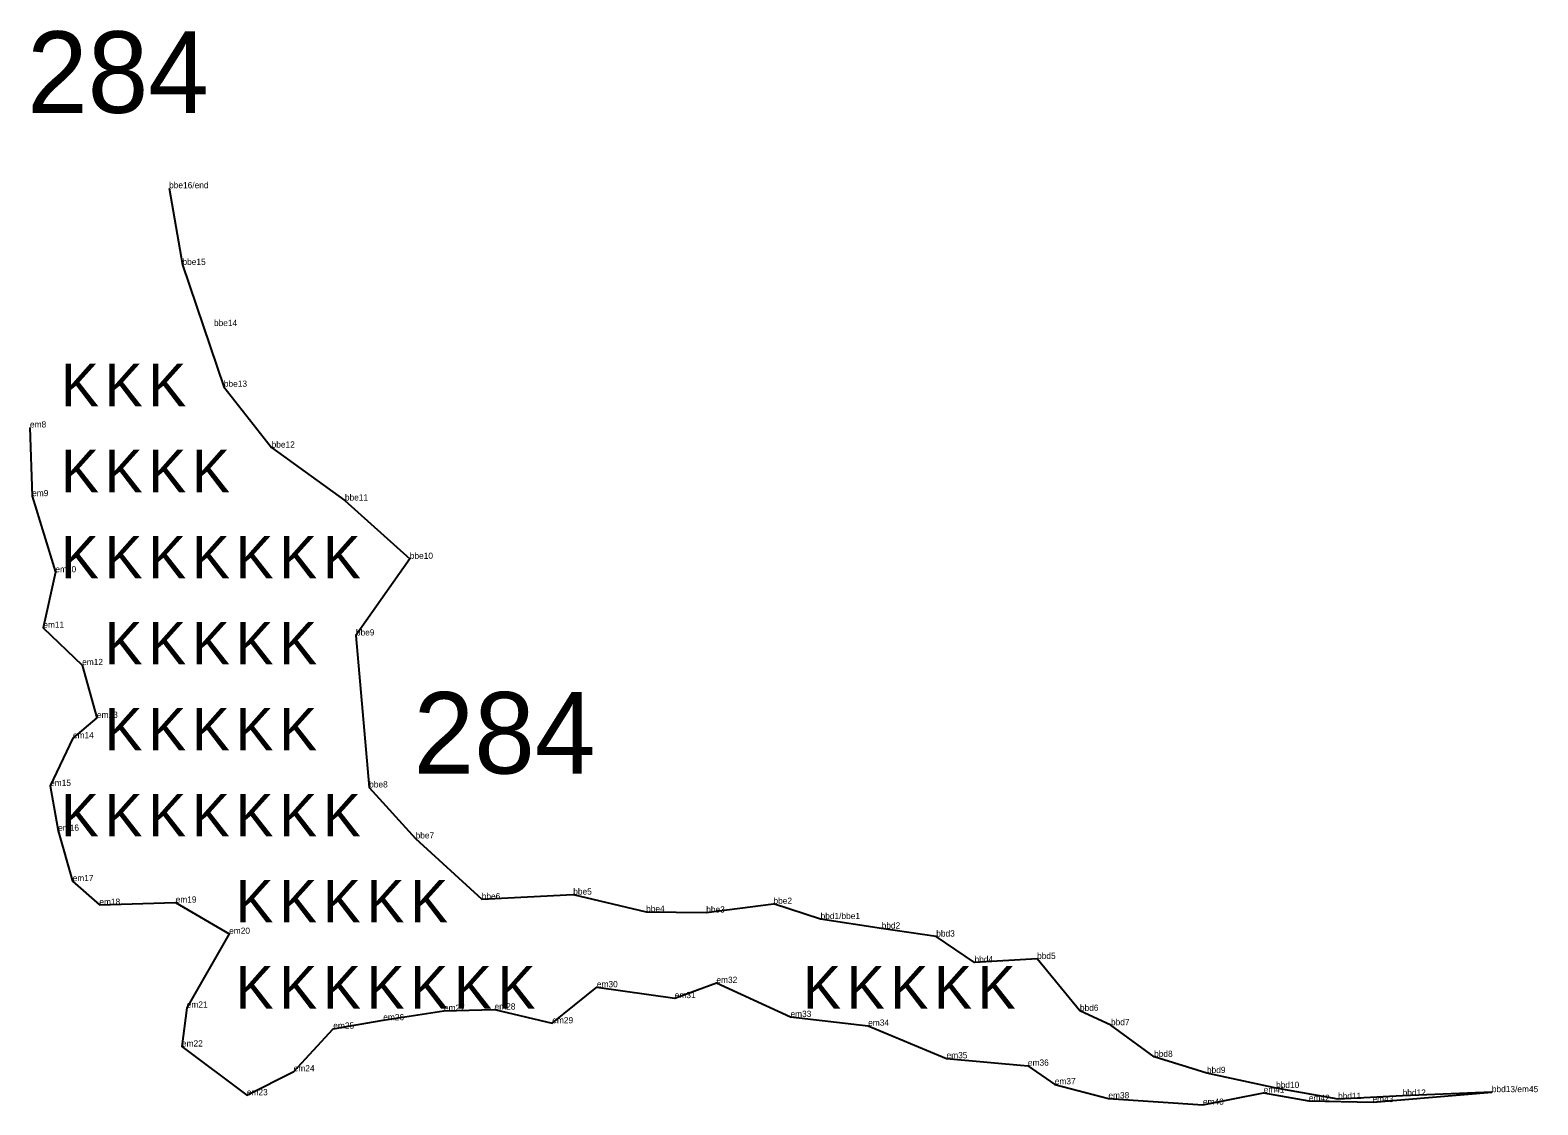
# Model space of a CAD drawing. Extents: x 2072529 to 2268812, y 436423 to 470008.
# Drawn here: x 2244941 to 2246149, y 440549 to 441411 of the extents above; entities that cross this region are included whole.
import ezdxf

# ---------------------------------------------------------------- set-up
doc = ezdxf.new("R2010")
doc.units = 0
for name, color, linetype in [('Old_Level_20', 7, 'Continuous'), ('Old_Level_52', 7, 'Continuous'), ('Old_Level_55', 7, 'Continuous'), ('Old_Level_60', 7, 'Continuous'), ('Old_Level_62', 7, 'Continuous')]:
    doc.layers.add(name, color=color, linetype=linetype)

msp = doc.modelspace()

# ---------------------------------------------------------------- linework, layer by layer
at = {"layer": 'Old_Level_20'}
for p, q in [((2245051.985, 441283.78), (2245051.985, 441283.78)), ((2245062.714, 441222.284), (2245062.714, 441222.284)), ((2245087.959, 441173.281), (2245087.959, 441173.281)), ((2245095.874, 441124.56), (2245095.874, 441124.56)), ((2245134.18, 441075.808), (2245134.18, 441075.808)), ((2244942.167, 441036.869), (2244942.167, 441036.869)), ((2245192.959, 441033.371), (2245192.959, 441033.371)), ((2245244.974, 440986.619), (2245244.974, 440986.619)), ((2244960.793, 440975.814), (2244960.793, 440975.814)), ((2244951.115, 440931.308), (2244951.115, 440931.308)), ((2245201.771, 440925.168), (2245201.771, 440925.168)), ((2244982.266, 440901.396), (2244982.266, 440901.396)), ((2244994.116, 440859.114), (2244994.116, 440859.114)), ((2244974.878, 440842.711), (2244974.878, 440842.711)), ((2244956.561, 440804.532), (2244956.561, 440804.532)), ((2245212.396, 440803.289), (2245212.396, 440803.289)), ((2244963.018, 440768.533), (2244963.018, 440768.533)), ((2245249.628, 440762.408), (2245249.628, 440762.408)), ((2244974.652, 440728.166), (2244974.652, 440728.166)), ((2245376.033, 440717.38), (2245376.033, 440717.38)), ((2244996.067, 440709.15), (2244996.067, 440709.15)), ((2245057.236, 440710.974), (2245057.236, 440710.974)), ((2245302.658, 440713.598), (2245302.658, 440713.598)), ((2245434.457, 440703.615), (2245434.457, 440703.615)), ((2245482.646, 440703.023), (2245482.646, 440703.023)), ((2245536.56, 440709.981), (2245536.56, 440709.981)), ((2245574.341, 440697.758), (2245574.341, 440697.758)), ((2245623.291, 440690.131), (2245623.291, 440690.131)), ((2245100.113, 440685.94), (2245100.113, 440685.94)), ((2245667.071, 440683.738), (2245667.071, 440683.738)), ((2245747.907, 440665.779), (2245747.907, 440665.779)), ((2245697.755, 440663.039), (2245697.755, 440663.039)), ((2245394.954, 440643.073), (2245394.954, 440643.073)), ((2245490.817, 440646.559), (2245490.817, 440646.559)), ((2245457.408, 440634.359), (2245457.408, 440634.359)), ((2245066.112, 440626.706), (2245066.112, 440626.706)), ((2245272.32, 440624.16), (2245272.32, 440624.16)), ((2245312.937, 440625.2), (2245312.937, 440625.2)), ((2245550.198, 440619.266), (2245550.198, 440619.266)), ((2245782.263, 440624.175), (2245782.263, 440624.175)), ((2245183.622, 440609.878), (2245183.622, 440609.878)), ((2245223.676, 440616.647), (2245223.676, 440616.647)), ((2245359.195, 440614.199), (2245359.195, 440614.199)), ((2245612.495, 440612.218), (2245612.495, 440612.218)), ((2245807.158, 440612.663), (2245807.158, 440612.663)), ((2245062.258, 440595.576), (2245062.258, 440595.576)), ((2245675.34, 440586.074), (2245675.34, 440586.074)), ((2245841.739, 440587.26), (2245841.739, 440587.26)), ((2245151.882, 440575.628), (2245151.882, 440575.628)), ((2245740.555, 440580.183), (2245740.555, 440580.183)), ((2245884.104, 440574.262), (2245884.104, 440574.262)), ((2245762.101, 440565.238), (2245762.101, 440565.238)), ((2245929.549, 440558.545), (2245929.549, 440558.545)), ((2245939.518, 440562.277), (2245939.518, 440562.277)), ((2246112.513, 440558.963), (2246112.513, 440558.963)), ((2245114.328, 440556.468), (2245114.328, 440556.468)), ((2245805.083, 440553.989), (2245805.083, 440553.989)), ((2245880.897, 440548.861), (2245880.897, 440548.861)), ((2245967.44, 440552.217), (2245967.44, 440552.217)), ((2245989.231, 440553.471), (2245989.231, 440553.471)), ((2246017.275, 440550.964), (2246017.275, 440550.964)), ((2246040.991, 440556.238), (2246040.991, 440556.238))]:
    msp.add_line(p, q, dxfattribs=at)
at = {"layer": 'Old_Level_52'}
for points in [[(2245051.985, 441283.78), (2245062.714, 441222.284), (2245095.874, 441124.56), (2245134.18, 441075.808), (2245192.959, 441033.371), (2245244.974, 440986.619), (2245201.771, 440925.168), (2245212.396, 440803.289), (2245249.628, 440762.408), (2245302.658, 440713.598), (2245376.033, 440717.38), (2245434.457, 440703.615), (2245482.646, 440703.023), (2245536.56, 440709.981)], [(2244940.439, 441091.962), (2244942.167, 441036.869), (2244960.793, 440975.814), (2244951.115, 440931.308), (2244982.266, 440901.396), (2244994.116, 440859.114), (2244974.878, 440842.711), (2244956.561, 440804.532), (2244963.018, 440768.533), (2244974.652, 440728.166), (2244996.067, 440709.15), (2245057.236, 440710.974), (2245100.113, 440685.94), (2245066.112, 440626.706), (2245062.258, 440595.576), (2245114.328, 440556.468), (2245151.882, 440575.628), (2245183.622, 440609.878), (2245223.676, 440616.647), (2245272.32, 440624.16), (2245312.937, 440625.2), (2245359.195, 440614.199), (2245394.954, 440643.073), (2245457.408, 440634.359), (2245490.817, 440646.559), (2245550.198, 440619.266), (2245612.495, 440612.218), (2245675.34, 440586.074), (2245740.555, 440580.183), (2245762.101, 440565.238), (2245805.083, 440553.989), (2245880.897, 440548.861), (2245929.549, 440558.545), (2245965.805, 440551.891), (2246017.275, 440550.964), (2246112.513, 440558.963), (2246040.988, 440556.144), (2245989.231, 440553.471), (2245939.518, 440562.277), (2245884.104, 440574.262), (2245841.739, 440587.26), (2245807.158, 440612.663), (2245782.263, 440624.175), (2245747.907, 440665.779), (2245697.755, 440663.039), (2245667.071, 440683.738), (2245623.291, 440690.131), (2245574.341, 440697.758), (2245536.56, 440709.981)]]:
    msp.add_lwpolyline(points, dxfattribs=at)

# ---------------------------------------------------------------- texts
at = {"layer": 'Old_Level_55'}
for p in [(2244965.35, 441109.036), (2245000.35, 441109.036), (2245035.35, 441109.036), (2244965.35, 441040.036), (2245000.35, 441040.036), (2245035.35, 441040.036), (2245070.35, 441040.036), (2244965.35, 440971.036), (2245000.35, 440971.036), (2245035.35, 440971.036), (2245070.35, 440971.036), (2245105.35, 440971.036), (2245140.35, 440971.036), (2245175.35, 440971.036), (2245000.35, 440902.036), (2245035.35, 440902.036), (2245070.35, 440902.036), (2245105.35, 440902.036), (2245140.35, 440902.036), (2245000.35, 440833.036), (2245035.35, 440833.036), (2245070.35, 440833.036), (2245105.35, 440833.036), (2245140.35, 440833.036), (2244965.35, 440764.036), (2245000.35, 440764.036), (2245035.35, 440764.036), (2245070.35, 440764.036), (2245105.35, 440764.036), (2245140.35, 440764.036), (2245175.35, 440764.036), (2245105.35, 440695.036), (2245140.35, 440695.036), (2245175.35, 440695.036), (2245210.35, 440695.036), (2245245.35, 440695.036), (2245105.35, 440626.036), (2245140.35, 440626.036), (2245175.35, 440626.036), (2245210.35, 440626.036), (2245245.35, 440626.036), (2245280.35, 440626.036), (2245315.35, 440626.036), (2245560.35, 440626.036), (2245595.35, 440626.036), (2245630.35, 440626.036), (2245665.35, 440626.036), (2245700.35, 440626.036)]:
    msp.add_text('K', height=34, dxfattribs=at).set_placement(p)
at = {"layer": 'Old_Level_60'}
for s, p in [('bbe16/end', (2245051.985, 441283.78)), ('bbe15', (2245062.714, 441222.284)), ('bbe14', (2245087.959, 441173.281)), ('bbe13', (2245095.874, 441124.56)), ('em8', (2244940.439, 441091.962)), ('bbe12', (2245134.18, 441075.808)), ('em9', (2244942.167, 441036.869)), ('bbe11', (2245192.959, 441033.371)), ('em10', (2244960.793, 440975.814)), ('bbe10', (2245244.974, 440986.619)), ('em11', (2244951.115, 440931.308)), ('bbe9', (2245201.771, 440925.168)), ('em12', (2244982.266, 440901.396)), ('em13', (2244994.116, 440859.114)), ('em14', (2244974.878, 440842.711)), ('em15', (2244956.561, 440804.532)), ('bbe8', (2245212.396, 440803.289)), ('em16', (2244963.018, 440768.533)), ('bbe7', (2245249.628, 440762.408)), ('em17', (2244974.652, 440728.166)), ('em18', (2244996.067, 440709.15)), ('em19', (2245057.236, 440710.974)), ('bbe6', (2245302.658, 440713.598)), ('bbe5', (2245376.033, 440717.38)), ('bbe2', (2245536.56, 440709.981)), ('bbe4', (2245434.457, 440703.615)), ('bbe3', (2245482.646, 440703.023)), ('bbd1/bbe1', (2245574.341, 440697.758)), ('em20', (2245100.113, 440685.94)), ('bbd2', (2245623.291, 440690.131)), ('bbd3', (2245667.071, 440683.738)), ('bbd4', (2245697.755, 440663.039)), ('bbd5', (2245747.907, 440665.779)), ('em30', (2245394.954, 440643.073)), ('em32', (2245490.817, 440646.559)), ('em21', (2245066.112, 440626.706)), ('em28', (2245312.937, 440625.2)), ('em31', (2245457.408, 440634.359)), ('bbd6', (2245782.263, 440624.175)), ('em26', (2245223.676, 440616.647)), ('em27', (2245272.32, 440624.16)), ('em29', (2245359.195, 440614.199)), ('em33', (2245550.198, 440619.266)), ('bbd7', (2245807.158, 440612.663)), ('em25', (2245183.622, 440609.878)), ('em34', (2245612.495, 440612.218)), ('em22', (2245062.258, 440595.576)), ('em35', (2245675.34, 440586.074)), ('em36', (2245740.555, 440580.183)), ('bbd8', (2245841.739, 440587.26)), ('em24', (2245151.882, 440575.628)), ('em37', (2245762.101, 440565.238)), ('bbd9', (2245884.104, 440574.262)), ('em23', (2245114.328, 440556.468)), ('em38', (2245805.083, 440553.989)), ('em41', (2245929.549, 440558.545)), ('bbd10', (2245939.518, 440562.277)), ('em42', (2245965.805, 440551.891)), ('bbd11', (2245989.231, 440553.471)), ('bbd12', (2246040.988, 440556.144)), ('bbd13/em45', (2246112.513, 440558.963)), ('em40', (2245880.897, 440548.861)), ('em43', (2246016.83, 440550.97))]:
    msp.add_text(s, height=5, dxfattribs=at).set_placement(p)
at = {"layer": 'Old_Level_62'}
for p in [(2244938.107, 441344.241), (2245247.997, 440814.429)]:
    msp.add_text('284', height=65.34, dxfattribs=at).set_placement(p)

doc.saveas('drawing.dxf')
